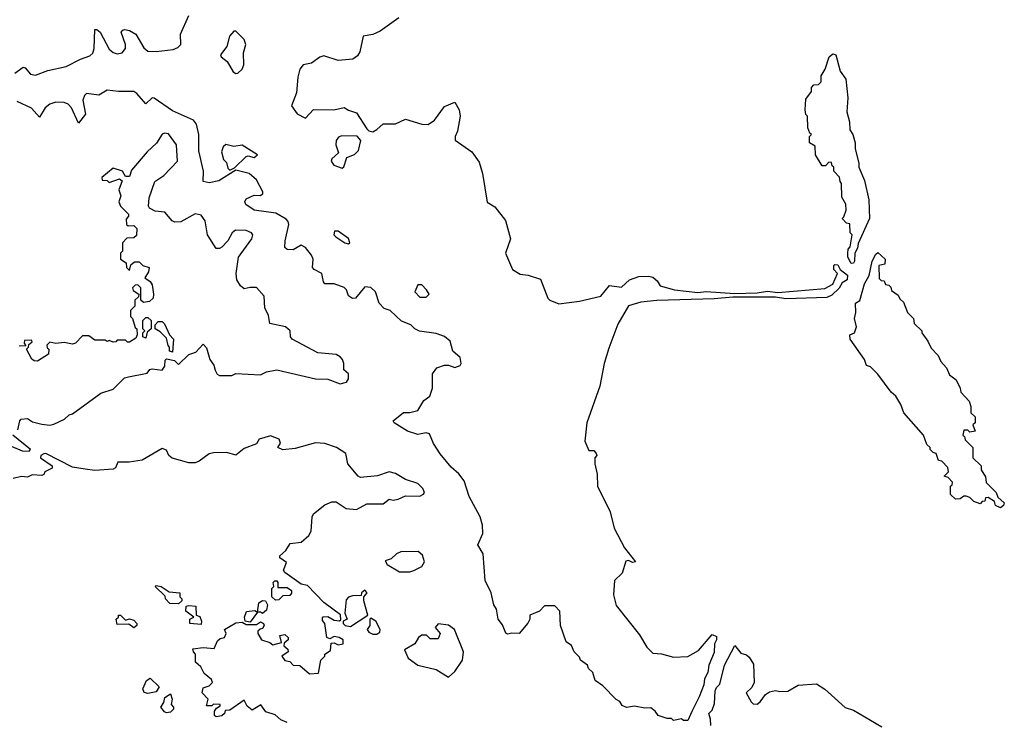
# Model space of a CAD drawing. Extents: x 2293878 to 2522763, y 823964 to 1006972.
# Tile 392 of 407: x 2470628 to 2475443, y 893946 to 897376. Entities that reach past the tile are written whole.
import ezdxf

# ---------------------------------------------------------------- set-up
doc = ezdxf.new("R2010")
doc.units = 0

msp = doc.modelspace()

# ---------------------------------------------------------------- linework, layer by layer
at = {"layer": '0CON20XD'}
for points in [[(2470604, 897115), (2470645, 897144.5), (2470655, 897140.6), (2470680, 897110), (2470705, 897105.6), (2470765, 897128.3), (2470855, 897147.6), (2470925, 897183.5), (2470971.1, 897198.9), (2470985, 897212.7), (2470991.6, 897235), (2470995, 897328.6), (2471005, 897328.5), (2471021.2, 897315), (2471065, 897232.7), (2471085, 897216.3), (2471105, 897210), (2471129.1, 897215), (2471144.7, 897235), (2471144.7, 897255), (2471124.6, 897315), (2471131.2, 897325), (2471142.4, 897327.6), (2471165, 897323.5), (2471195.6, 897305), (2471235, 897238), (2471255, 897223.2), (2471295, 897221.1), (2471378.9, 897231.1), (2471400.3, 897239.7), (2471415.8, 897255), (2471414.5, 897305), (2471455, 897396.2)], [(2472481.4, 897385), (2472390.6, 897319.4), (2472355, 897303.1), (2472307.5, 897295), (2472291.5, 897218.5), (2472280.4, 897199.6), (2472257.4, 897182.6), (2472185, 897176.8), (2472115, 897200.4), (2472096.3, 897193.7), (2472055, 897163.3), (2472013.3, 897155), (2471997.6, 897135), (2471987.5, 897095), (2471981.3, 897018.7), (2471956.7, 896955), (2471985, 896916.2), (2472025, 896894.6), (2472065, 896936.7), (2472163.6, 896936.4), (2472215, 896946.7), (2472235, 896933.8), (2472275, 896921.2), (2472325, 896842.5), (2472335, 896832.5), (2472355, 896828.8), (2472375, 896838.8), (2472405, 896866.7), (2472465, 896867.5), (2472515, 896890), (2472595, 896866), (2472625, 896864.2), (2472656, 896885), (2472705, 896951.2), (2472755, 896972.5), (2472776.4, 896936.4), (2472781.9, 896905), (2472769.3, 896830.7), (2472756.7, 896805), (2472757.5, 896787.5), (2472839.6, 896729.5), (2472875, 896680), (2472891.2, 896625), (2472914.6, 896484.6), (2472951.2, 896461.2), (2473003.3, 896395), (2473027.5, 896305), (2473003.3, 896235), (2473037.5, 896155), (2473075, 896132.5), (2473115, 896127.5), (2473175, 896107.5), (2473210, 896015), (2473220, 896005), (2473265, 895986.7), (2473365, 896000), (2473470, 896025), (2473513, 896077), (2473571.7, 896068.3), (2473610, 896105), (2473655, 896120), (2473705, 896122.5), (2473725, 896117.5), (2473745, 896100), (2473760, 896075), (2473830, 896055), (2473945, 896042.4), (2473985, 896047.4), (2474125, 896037.9), (2474235, 896041.2), (2474285, 896048.8), (2474335, 896042.2), (2474565, 896062.5), (2474605, 896083.8), (2474626.7, 896135), (2474610, 896155), (2474610, 896175), (2474615, 896180), (2474628.3, 896178.3), (2474640, 896155), (2474676.6, 896126.6), (2474674.5, 896105), (2474650.9, 896089.1), (2474636.2, 896063.8), (2474600.5, 896029.5), (2474575, 896017.5), (2474375, 896012.3), (2474325, 896019.5), (2474115, 896020.5), (2474025, 896011.7), (2473743.2, 896003.2), (2473665, 895995.7), (2473605, 895977.5), (2473552.9, 895887.1), (2473509.6, 895770.5), (2473486, 895695), (2473465.6, 895584.4), (2473401.2, 895405), (2473392, 895315), (2473410.7, 895270.7), (2473435, 895270), (2473447.5, 895255), (2473450, 895245), (2473440, 895235), (2473440, 895205), (2473452.5, 895155), (2473453.3, 895095), (2473515, 894970), (2473535, 894890), (2473586.2, 894795), (2473640, 894725), (2473625, 894722.5), (2473605, 894732.5), (2473591.7, 894728.3), (2473575, 894670), (2473536.7, 894635), (2473532.5, 894565), (2473545, 894512.5), (2473659.6, 894369.5), (2473695, 894309.2), (2473725, 894280), (2473766.1, 894276.1), (2473825, 894260), (2473895, 894262.5), (2473948.3, 894291.7), (2474015, 894370), (2474035, 894360), (2474036, 894345), (2474025.8, 894324.2), (2474025, 894282.5), (2473998.7, 894221.3), (2473993.1, 894185), (2473976.2, 894153.8), (2473972.9, 894125), (2473950.4, 894065), (2473915, 893993.8), (2473895, 893950), (2473875, 893950), (2473865, 893957.5), (2473825, 893950), (2473815, 893960), (2473795, 893960), (2473750, 893975), (2473736.4, 893996.4), (2473715, 894012.5), (2473685, 894010), (2473635, 894020), (2473595, 894014.2), (2473575, 894024), (2473563.3, 894043.3), (2473545, 894052.5), (2473479.3, 894119.3), (2473442.5, 894145), (2473430, 894185), (2473410, 894205), (2473405, 894220), (2473370, 894245), (2473365, 894260), (2473340, 894285), (2473326.4, 894316.4), (2473300, 894335), (2473272.5, 894415), (2473270, 894485), (2473245, 894510), (2473195, 894510), (2473170, 894485), (2473122.5, 894465), (2473122.5, 894445), (2473113.6, 894426.4), (2473070, 894375), (2473035, 894377.5), (2473015, 894372.5), (2473005, 894377.5), (2472988.3, 894418.3), (2472967.5, 894445), (2472960, 894495), (2472946.1, 894516.1), (2472934.1, 894574.1), (2472904, 894635), (2472893.8, 894765), (2472868.3, 894808.3), (2472892.5, 894865), (2472890.8, 894905), (2472880, 894945), (2472826.2, 895045), (2472801.7, 895121.7), (2472775.3, 895155.3), (2472738.1, 895188.1), (2472683.3, 895253.3), (2472651.5, 895305), (2472631.7, 895351.7), (2472615, 895356.7), (2472575, 895348.6), (2472525, 895364.5), (2472458.8, 895405), (2472453.8, 895415), (2472505, 895456.2), (2472536.1, 895456.1), (2472575, 895465.8), (2472605, 895514), (2472633.8, 895535), (2472646.7, 895575), (2472646.7, 895645), (2472667.5, 895675), (2472705, 895688), (2472725, 895688), (2472755, 895676), (2472781.2, 895685), (2472786, 895695), (2472781.2, 895725), (2472745.9, 895755.9), (2472733.3, 895805), (2472705, 895826.7), (2472665, 895842.5), (2472583, 895853), (2472560, 895865), (2472540, 895885), (2472495, 895902.5), (2472440, 895955), (2472410, 895965), (2472385, 895990), (2472367.5, 896045), (2472345, 896067.5), (2472315, 896070), (2472270, 896015), (2472255, 896012.5), (2472236.4, 896026.4), (2472226.1, 896056.1), (2472215, 896066.7), (2472165, 896084.2), (2472120, 896085), (2472112.9, 896095), (2472105.7, 896135), (2472067.5, 896155), (2472060, 896165), (2472062.7, 896205), (2472055.4, 896225), (2472025, 896263.1), (2472005, 896273.3), (2471965, 896250.4), (2471935, 896253.5), (2471925, 896263.3), (2471925.4, 896295), (2471943.1, 896375), (2471940.2, 896390.2), (2471930.7, 896400.7), (2471880.1, 896430.1), (2471774.2, 896445), (2471733.2, 896473.2), (2471728.8, 896485), (2471735, 896500), (2471775, 896518.8), (2471803.6, 896516.4), (2471816.7, 896525), (2471816.7, 896535), (2471785, 896593.8), (2471750, 896625), (2471685, 896640), (2471600.8, 896589.2), (2471555, 896579.2), (2471524.4, 896585), (2471527.2, 896635), (2471504, 896735), (2471503.3, 896815), (2471492.7, 896865), (2471478.4, 896885), (2471375, 896930.9), (2471285, 896993.2), (2471275, 896994.6), (2471245, 896964.4), (2471201.2, 897015), (2471185, 897024.8), (2471110, 897025), (2471055, 897032.2), (2471015, 897006.8), (2470955, 897014.7), (2470944.3, 897005), (2470936.4, 896983.6), (2470949.7, 896915), (2470915, 896870), (2470881.1, 896945), (2470864.1, 896964.1), (2470845, 896972.2), (2470805, 896973.3), (2470775, 896964.1), (2470751.4, 896945), (2470725, 896899.2), (2470685, 896943.1), (2470615.7, 896975.7)], [(2471685, 897112.5), (2471695, 897114.2), (2471715, 897134), (2471724.3, 897155), (2471722, 897215), (2471734, 897255), (2471725, 897278.8), (2471685, 897320), (2471675, 897320), (2471653.9, 897296.1), (2471640, 897245), (2471610, 897205), (2471613.3, 897195), (2471642.3, 897172.3), (2471671.3, 897121.3), (2471685, 897112.5)], [(2474695, 896184.2), (2474677.5, 896215), (2474677.5, 896235), (2474680, 896255), (2474690, 896265), (2474700, 896325), (2474690, 896335), (2474688.3, 896378.3), (2474671.7, 896381.7), (2474650, 896405), (2474658.3, 896411.7), (2474670, 896445), (2474667.5, 896475), (2474648.3, 896508.3), (2474647.5, 896575), (2474640, 896585), (2474637, 896607), (2474610, 896635), (2474610, 896655), (2474601.7, 896661.7), (2474598.3, 896678.3), (2474585, 896680), (2474568.3, 896661.7), (2474551.7, 896661.7), (2474520, 896715), (2474518.3, 896758.3), (2474490, 896775), (2474490, 896805), (2474500, 896815), (2474491.7, 896821.7), (2474481.7, 896848.3), (2474480, 896905), (2474473, 896913), (2474470, 896935), (2474473, 896987), (2474500, 897025), (2474500, 897045), (2474511.7, 897058.3), (2474535, 897060), (2474547, 897073), (2474548.3, 897101.7), (2474567.5, 897135), (2474586.1, 897193.9), (2474605, 897210), (2474620, 897205), (2474640, 897125), (2474667.5, 897085), (2474677.5, 896995), (2474672.5, 896925), (2474686.4, 896876.4), (2474688.3, 896838.3), (2474702.5, 896815), (2474713.3, 896775), (2474713.3, 896745), (2474732.5, 896675), (2474732.5, 896655), (2474759.3, 896589.3), (2474781.2, 896495), (2474784.5, 896405), (2474728, 896282), (2474725, 896260), (2474712.5, 896235), (2474710, 896195), (2474705, 896186), (2474695, 896184.2)], [(2470618.3, 895371.7), (2470627.5, 895415), (2470635, 895422.5), (2470665, 895425.7), (2470690.3, 895410.3), (2470735, 895398.6), (2470775, 895394.3), (2470795, 895398.8), (2470847, 895423), (2470870, 895445), (2470885, 895450), (2471025, 895550), (2471085, 895570), (2471140, 895625), (2471159.3, 895630.7), (2471251.7, 895648.3), (2471263.6, 895666.4), (2471275, 895670), (2471325, 895662.5), (2471337, 895683), (2471338.3, 895711.7), (2471345, 895717.5), (2471385, 895710), (2471405, 895690), (2471455, 895740), (2471489.3, 895750.7), (2471525, 895790), (2471541.7, 895771.7), (2471557.5, 895715), (2471577, 895687), (2471583, 895663), (2471593.6, 895643.6), (2471605, 895637.5), (2471665, 895637.5), (2471685, 895646.7), (2471805, 895639.2), (2471835.4, 895654.6), (2471885, 895664.4), (2472075, 895620), (2472135, 895618.8), (2472195, 895596.2), (2472225.8, 895604.2), (2472235, 895620), (2472236, 895645), (2472212.5, 895665), (2472213.3, 895695), (2472207.1, 895715), (2472195, 895728), (2472175, 895739.2), (2472085, 895747.5), (2471960, 895815), (2471952.5, 895825), (2471950, 895855), (2471927.5, 895875), (2471850.7, 895890.7), (2471845, 895930), (2471827, 895967), (2471822.5, 896025), (2471785, 896067.5), (2471755, 896066.2), (2471725, 896060), (2471706.7, 896075), (2471688.8, 896105), (2471686.2, 896135), (2471697.5, 896215), (2471762.9, 896305), (2471768, 896325), (2471761.2, 896335), (2471735.4, 896345.4), (2471682.4, 896347.6), (2471666, 896335), (2471646.2, 896295), (2471615.9, 896264.1), (2471605, 896257.5), (2471588.3, 896258.3), (2471546.2, 896325), (2471535, 896392.5), (2471515, 896420), (2471485, 896426.9), (2471415, 896388.6), (2471386.6, 896386.6), (2471372.5, 896392.5), (2471337.5, 896435), (2471290.7, 896440.7), (2471262.5, 896455), (2471257.5, 896465), (2471261.2, 896505), (2471288.8, 896585), (2471333.3, 896615), (2471400, 896685), (2471394.2, 896765), (2471355, 896818), (2471335, 896821.2), (2471325, 896816.7), (2471296.8, 896773.2), (2471250.4, 896729.5), (2471175, 896640), (2471165, 896610), (2471145, 896610), (2471130, 896635), (2471085, 896650), (2471030, 896605), (2471031.7, 896591.7), (2471055, 896590), (2471065, 896580), (2471115, 896597.5), (2471128.3, 896588.3), (2471112.5, 896545), (2471122.5, 896515), (2471112.5, 896485), (2471120, 896465), (2471160, 896425), (2471160, 896415), (2471148.3, 896401.7), (2471150, 896375), (2471158.3, 896368.3), (2471185, 896370), (2471200, 896355), (2471198.3, 896321.7), (2471185, 896310), (2471151.7, 896308.3), (2471130, 896285), (2471130, 896245), (2471120, 896235), (2471120, 896205), (2471148.3, 896188.3), (2471150, 896165), (2471165, 896150), (2471171.7, 896178.3), (2471188.3, 896191.7), (2471211.7, 896191.7), (2471230, 896175), (2471260, 896165), (2471257, 896143), (2471240, 896115), (2471266.4, 896096.4), (2471275, 896080), (2471282.5, 896035), (2471280, 896015), (2471261.7, 895998.3), (2471233, 895993), (2471220, 896005), (2471220, 896065), (2471205, 896080), (2471191.7, 896078.3), (2471180, 896065), (2471181.7, 896051.7), (2471210, 896035), (2471208.3, 896021.7), (2471190, 896005), (2471190, 895975), (2471170, 895955), (2471170, 895925), (2471180, 895915), (2471191.7, 895871.7), (2471200, 895865), (2471202.5, 895835), (2471195, 895820), (2471165, 895800), (2471155, 895800), (2471145, 895810), (2471105, 895810), (2471098.3, 895801.7), (2471085, 895800), (2471065, 895807.5), (2471055, 895802.5), (2471045, 895810), (2470995, 895810), (2470965, 895830), (2470935, 895830), (2470900, 895795), (2470885, 895790), (2470845, 895797.5), (2470805, 895792.5), (2470775, 895800), (2470760, 895785), (2470761.7, 895771.7), (2470770, 895765), (2470768.3, 895741.7), (2470715, 895707.5), (2470698.3, 895708.3), (2470687, 895717), (2470660, 895765), (2470670, 895775), (2470671.7, 895788.3), (2470688.3, 895801.7), (2470685, 895810), (2470651.7, 895808.3), (2470650, 895795), (2470658.3, 895781.7), (2470625, 895780)], [(2472205, 896650), (2472213.6, 896656.4), (2472227, 896703), (2472265, 896718), (2472285, 896737.5), (2472296.7, 896785), (2472277.5, 896807.5), (2472201.3, 896808.7), (2472187.3, 896802.7), (2472176.2, 896785), (2472174.2, 896765), (2472187.5, 896725), (2472155, 896696.7), (2472151.2, 896685), (2472163.3, 896665), (2472205, 896650)], [(2471655, 896640), (2471678.3, 896651.7), (2471735, 896706.7), (2471745, 896710), (2471775, 896703.3), (2471790, 896715), (2471715, 896763.3), (2471675, 896756.7), (2471635, 896766), (2471622.9, 896755), (2471615, 896730), (2471625, 896692.5), (2471638.3, 896678.3), (2471645, 896650), (2471655, 896640)], [(2472235, 896281.2), (2472242.5, 896285), (2472236.4, 896306.4), (2472185, 896342.5), (2472167, 896343), (2472164.2, 896325), (2472173.3, 896315), (2472217.5, 896285), (2472235, 896281.2)], [(2475425, 894990), (2475400.7, 895000.7), (2475395, 895020), (2475365, 895040), (2475351.7, 895038.3), (2475348.3, 895021.7), (2475335, 895020), (2475325, 895010), (2475295, 895020), (2475275, 895040), (2475257, 895047), (2475245, 895047.5), (2475227, 895033), (2475205, 895032.5), (2475180, 895055), (2475180, 895095), (2475188.3, 895101.7), (2475190, 895115), (2475168.3, 895138.3), (2475150, 895145), (2475170, 895165), (2475167, 895187), (2475138.3, 895218.3), (2475121.7, 895221.7), (2475110, 895255), (2475095, 895260), (2475080, 895275), (2475080, 895285), (2475065, 895300), (2475047.5, 895345), (2474952.5, 895455), (2474937.5, 895495), (2474912.5, 895535), (2474890, 895555), (2474825, 895642.5), (2474788.3, 895678.3), (2474770, 895685), (2474760, 895715), (2474690, 895815), (2474687.5, 895835), (2474710, 895845), (2474720, 895875), (2474710, 895915), (2474717.5, 895945), (2474715, 895990), (2474737, 896003), (2474759.2, 896085), (2474782.5, 896125), (2474796.7, 896195), (2474815, 896230), (2474825, 896237.5), (2474860, 896205), (2474858.3, 896181.7), (2474830, 896175), (2474831.7, 896111.7), (2474841.7, 896101.7), (2474855, 896100), (2474861.7, 896081.7), (2474878.3, 896078.3), (2474888.3, 896068.3), (2474891.7, 896051.7), (2474925, 896030), (2474931.7, 896011.7), (2474950, 895995), (2474970, 895945), (2475000, 895915), (2475001.7, 895891.7), (2475040, 895855), (2475040, 895845), (2475070, 895805), (2475085, 895770), (2475120, 895735), (2475132.5, 895705), (2475160, 895675), (2475175, 895640), (2475207.5, 895615), (2475227.5, 895575), (2475230, 895555), (2475271.7, 895511.7), (2475280, 895485), (2475280, 895455), (2475300, 895435), (2475300, 895405), (2475290, 895395), (2475300, 895365), (2475275, 895360), (2475265, 895370), (2475245, 895370), (2475240, 895345), (2475248.3, 895338.3), (2475251.7, 895321.7), (2475290, 895285), (2475290, 895235), (2475330, 895195), (2475330, 895175), (2475351.7, 895141.7), (2475353.9, 895113.9), (2475404.1, 895064.1), (2475411.2, 895041.2), (2475443.3, 895015), (2475438.8, 895001.2), (2475425, 894990)], [(2472615, 896020), (2472630, 896035), (2472617.5, 896055), (2472595, 896080), (2472575, 896080), (2472560, 896045), (2472585, 896020), (2472615, 896020)], [(2471245, 895820), (2471230, 895825), (2471230, 895845), (2471240, 895855), (2471230, 895865), (2471230, 895905), (2471245, 895920), (2471255, 895920), (2471270, 895905), (2471270, 895865), (2471251.7, 895848.3), (2471245, 895820)], [(2471375, 895750), (2471360, 895755), (2471360, 895775), (2471353, 895783), (2471345, 895820), (2471315, 895850), (2471290, 895865), (2471290, 895885), (2471305, 895900), (2471325, 895900), (2471335, 895890), (2471360, 895835), (2471380, 895815), (2471375, 895750)], [(2470585, 895291.2), (2470638.8, 895268.8), (2470673.3, 895266.7), (2470680, 895275), (2470593.3, 895345)], [(2472478, 895032), (2472515, 895048.8), (2472585, 895047.5), (2472603, 895057), (2472606.7, 895065), (2472598.8, 895085), (2472575, 895109.2), (2472515, 895127.5), (2472465, 895157.5), (2472435, 895166), (2472377, 895147), (2472295, 895138.8), (2472283.3, 895145), (2472232.5, 895205), (2472222.5, 895255), (2472177.5, 895285), (2472120, 895305), (2472075, 895307.1), (2471975, 895280), (2471913.9, 895273.9), (2471890, 895285), (2471903.6, 895306.4), (2471896, 895325), (2471855, 895341.4), (2471798, 895325), (2471785, 895303.3), (2471725, 895280), (2471685, 895246.7), (2471640.7, 895260.7), (2471575, 895258.8), (2471555, 895253.3), (2471505, 895217.5), (2471485, 895210), (2471455, 895210), (2471373, 895233), (2471357.5, 895245), (2471345, 895272.5), (2471325, 895280), (2471226.4, 895223.6), (2471163, 895213), (2471107.5, 895212.5), (2471096.2, 895185), (2471085, 895178.8), (2470995, 895172.5), (2470948, 895178), (2470885, 895189.2), (2470755, 895256.2), (2470745, 895253.8), (2470731.2, 895245), (2470730, 895235), (2470786.7, 895195), (2470786, 895184), (2470750, 895165), (2470745, 895152.5), (2470735, 895147.5), (2470688.3, 895151.7), (2470665, 895140), (2470637, 895143), (2470595, 895132.5)], [(2471935, 893940), (2471905, 893952.5), (2471877, 893977), (2471831.7, 893991.7), (2471806.7, 894026.7), (2471765, 894000), (2471740.7, 894020.7), (2471725, 894050), (2471655, 894000), (2471631.7, 893998.3), (2471630, 893985), (2471617, 893973), (2471588.3, 893968.3), (2471580, 893975), (2471580, 893995), (2471590, 894010), (2471608.3, 894021.7), (2471608.3, 894028.3), (2471575, 894030), (2471567.5, 894022.5), (2471541.7, 894021.7), (2471550, 894055), (2471520, 894085), (2471525, 894110), (2471555, 894120), (2471570, 894135), (2471565, 894150), (2471530, 894180), (2471513, 894213), (2471487.5, 894235), (2471487.5, 894275), (2471477.5, 894285), (2471475, 894300), (2471525, 894307.5), (2471578.3, 894301.7), (2471595, 894340), (2471608.3, 894351.7), (2471630, 894355), (2471637.5, 894375), (2471630, 894395), (2471685, 894427.5), (2471715, 894430), (2471735, 894420), (2471785, 894420), (2471805, 894432.5), (2471820, 894425), (2471822.5, 894415), (2471815, 894400), (2471803, 894397), (2471793, 894387), (2471792.5, 894375), (2471810, 894345), (2471851.7, 894331.7), (2471865, 894320), (2471908.3, 894331.7), (2471900, 894365), (2471925, 894370), (2471940, 894355), (2471940, 894345), (2471921.7, 894328.3), (2471920, 894315), (2471938.3, 894298.3), (2471940, 894285), (2471910, 894265), (2471923.6, 894243.6), (2471948.3, 894238.3), (2471965, 894220), (2471998.3, 894218.3), (2472045, 894177.5), (2472088.3, 894181.7), (2472100, 894245), (2472120, 894265), (2472120, 894275), (2472147.5, 894292.5), (2472151.7, 894328.3), (2472165, 894330), (2472185, 894320), (2472210, 894325), (2472210, 894345), (2472190, 894355), (2472165, 894360), (2472145, 894350), (2472130, 894355), (2472120, 894425), (2472108.3, 894438.3), (2472108.3, 894451.7), (2472112.5, 894457.5), (2472135, 894458.8), (2472165, 894441.2), (2472192.5, 894437.5), (2472197.5, 894442.5), (2472197, 894467), (2472115, 894526.2), (2472035, 894610), (2472005, 894616.7), (2471925, 894673.8), (2471917.5, 894685), (2471931.7, 894721.7), (2471900, 894745), (2471900, 894755), (2471929.3, 894780.7), (2471950, 894815), (2472005, 894822.5), (2472042.5, 894855), (2472053.3, 894875), (2472057.5, 894945), (2472065, 894960), (2472120, 895005), (2472155, 895018.8), (2472175, 895018.8), (2472225, 894986.7), (2472275, 894981.2), (2472325, 895010), (2472405, 895008.8), (2472435, 895032.5), (2472455, 895026.7), (2472478, 895032)], [(2472535, 894676.7), (2472555, 894683.8), (2472595, 894702.5), (2472606.7, 894725), (2472598.3, 894758.3), (2472575.8, 894775.8), (2472492.5, 894775), (2472471.2, 894765), (2472445, 894740), (2472415, 894730), (2472425, 894713.3), (2472485, 894677.5), (2472535, 894676.7)], [(2471405, 894520), (2471361.7, 894521.7), (2471340, 894545), (2471338.3, 894558.3), (2471290, 894605), (2471295, 894610), (2471320, 894605), (2471358.3, 894578.3), (2471410, 894575), (2471410, 894555), (2471420, 894545), (2471420, 894535), (2471405, 894520)], [(2471878.3, 894538.3), (2471860, 894555), (2471860, 894595), (2471870, 894605), (2471867.5, 894625), (2471875, 894632.5), (2471885, 894632.5), (2471890, 894625), (2471890, 894600), (2471935, 894600), (2471956.7, 894585), (2471957.5, 894572.5), (2471948.3, 894561.7), (2471915, 894560), (2471895, 894540), (2471878.3, 894538.3)], [(2472245, 894410), (2472330, 894465), (2472310, 894535), (2472310, 894555), (2472327.5, 894575), (2472315, 894587.5), (2472300, 894575), (2472298.3, 894561.7), (2472255, 894560), (2472236.4, 894553.6), (2472225, 894540), (2472217.5, 894475), (2472230, 894445), (2472210, 894435), (2472210, 894425), (2472220, 894415), (2472245, 894410)], [(2471515, 894420), (2471460, 894425), (2471460, 894445), (2471480, 894455), (2471440, 894485), (2471441.7, 894508.3), (2471455, 894512.5), (2471488.3, 894508.3), (2471490, 894465), (2471508.3, 894458.3), (2471517.5, 894435), (2471515, 894420)], [(2471755, 894430), (2471730, 894435), (2471727.5, 894455), (2471737, 894483), (2471777.5, 894487.5), (2471790, 894480), (2471797.5, 894525), (2471815, 894537.5), (2471830, 894535), (2471840, 894515), (2471835, 894490), (2471815, 894472.5), (2471805, 894480), (2471790, 894480), (2471755, 894430)], [(2471185, 894402.5), (2471161.7, 894421.7), (2471105, 894420), (2471100, 894445), (2471110, 894455), (2471110, 894465), (2471120, 894465), (2471145, 894440), (2471165, 894447.5), (2471185, 894440), (2471200, 894425), (2471200, 894415), (2471185, 894402.5)], [(2472375, 894372.5), (2472388.3, 894381.7), (2472390, 894395), (2472370, 894435), (2472345, 894450), (2472340, 894445), (2472340, 894415), (2472327.5, 894395), (2472335, 894382.5), (2472355, 894372.5), (2472375, 894372.5)], [(2472725, 894161.2), (2472755, 894188.8), (2472794, 894245), (2472798.6, 894285), (2472753.8, 894395), (2472725, 894415.8), (2472675, 894422.5), (2472660, 894405), (2472683.3, 894375), (2472675, 894350), (2472635, 894350), (2472616.7, 894366.7), (2472595, 894366.7), (2472577.5, 894355), (2472560, 894325), (2472510, 894295), (2472527.5, 894255), (2472575, 894221.2), (2472665, 894200), (2472725, 894161.2)], [(2474007.5, 893925), (2474006.4, 893956.4), (2473997.5, 893985), (2474015, 894000), (2474026.4, 894033.6), (2474028.5, 894095), (2474035, 894112), (2474051.7, 894128.3), (2474075, 894220), (2474125, 894317.5), (2474155, 894280), (2474181.7, 894271.7), (2474195, 894260), (2474216.7, 894225), (2474220, 894135), (2474208.3, 894111.7), (2474180, 894085), (2474205, 894041.2), (2474215, 894031.2), (2474235, 894030), (2474249.3, 894040.7), (2474275, 894077.5), (2474295, 894090), (2474325, 894096.2), (2474345, 894091.2), (2474385, 894093.8), (2474435, 894123.3), (2474525, 894130), (2474565, 894102.5), (2474664.2, 894014.2), (2474705, 894000), (2474845, 893918.8)], [(2471255, 894082.5), (2471237, 894087), (2471230, 894105), (2471247.5, 894145), (2471265, 894157.5), (2471310, 894115), (2471295, 894090), (2471255, 894082.5)], [(2471345, 893987.5), (2471335, 893992.5), (2471317.5, 894015), (2471331.7, 894038.3), (2471337, 894063), (2471365, 894080), (2471372.5, 894055), (2471368.3, 894028.3), (2471380, 894015), (2471380, 894005), (2471365, 893990), (2471345, 893987.5)]]:
    msp.add_lwpolyline(points, dxfattribs=at)

doc.saveas('drawing.dxf')
